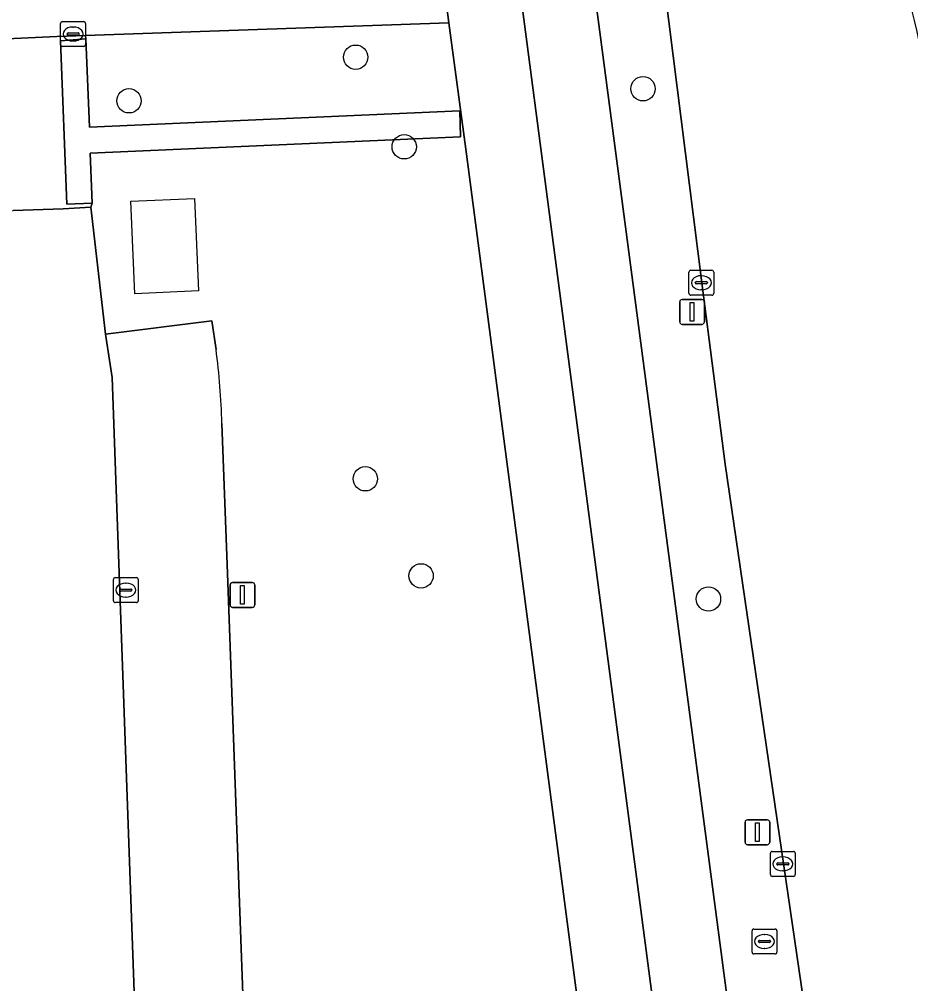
# Model space of a CAD drawing. Extents: x 160554 to 161248, y 385329 to 386506.
# Drawn here: x 161074.3 to 161110.11, y 386193.97 to 386232.72 of the extents above; entities that cross this region are included whole.
import ezdxf

# ---------------------------------------------------------------- set-up
doc = ezdxf.new("R2010")
doc.units = 0
for name, color, linetype in [('IMGEO_Berm_groen', 7, 'Continuous'), ('IMGEO_Boom', 7, 'Continuous'), ('IMGEO_Fietspad_gesloten', 7, 'Continuous'), ('IMGEO_Groenvoorziening', 7, 'Continuous'), ('IMGEO_Kolk', 7, 'Continuous'), ('IMGEO_Lichtmast', 7, 'Continuous'), ('IMGEO_Muur', 7, 'Continuous'), ('IMGEO_Pand_vergunning_verleend', 7, 'Continuous'), ('IMGEO_Parkeervlak_open', 7, 'Continuous'), ('IMGEO_Rijbaan_lokaal_open', 7, 'Continuous'), ('IMGEO_Rijbaan_regionaal_gesloten', 7, 'Continuous'), ('IMGEO_Rioolput', 7, 'Continuous'), ('IMGEO_Voetpad_open', 7, 'Continuous')]:
    doc.layers.add(name, color=color, linetype=linetype)

msp = doc.modelspace()

# ---------------------------------------------------------------- linework, layer by layer
at = {"layer": 'IMGEO_Berm_groen'}
for points in [[(161085.848, 386312.903), (161087.19, 386307.026), (161088.889, 386298.451), (161103.567, 386187.092), (161104.297, 386182.605)], [(161107.372, 386182.902), (161107.315, 386183.197), (161106.751, 386186.787), (161102.647, 386214.849), (161101.721, 386222.134), (161099.239, 386241.761), (161098.078, 386251.208)]]:
    msp.add_lwpolyline(points, dxfattribs=at)
msp.add_arc((161092.498, 386228.38), 18.275, 5.0363, 21.7377, dxfattribs=at)
at = {"layer": 'IMGEO_Boom'}
for centre in [(161087.809, 386231.196), (161099.35, 386229.928), (161078.704, 386229.443), (161089.76, 386227.595), (161088.199, 386214.257), (161090.439, 386210.358), (161101.982, 386209.429)]:
    msp.add_circle(centre, 0.489, dxfattribs=at)
at = {"layer": 'IMGEO_Fietspad_gesloten'}
for points in [[(161100.821, 386181.042), (161104.363, 386179.719), (161104.297, 386182.605), (161103.567, 386187.092), (161088.889, 386298.451), (161087.19, 386307.026), (161085.848, 386312.903)], [(161089.26, 386273.118), (161100.316, 386188.979), (161100.833, 386185.089)]]:
    msp.add_lwpolyline(points, dxfattribs=at)
at = {"layer": 'IMGEO_Groenvoorziening'}
for points in [[(161092.259, 386227.303), (161091.551, 386232.577), (161076.964, 386232.063), (161076.97, 386231.933), (161077.122, 386228.382), (161091.993, 386229.039), (161092.021, 386227.991), (161077.146, 386227.338), (161077.227, 386225.326), (161077.17, 386225.166), (161077.768, 386220.072), (161082.029, 386220.604), (161082.202, 386219.458)], [(161093.799, 386173.812), (161091.881, 386176.498), (161088.978, 386177.799), (161089.895, 386179.951), (161090.946, 386181.969), (161092.99, 386184.842), (161095.455, 386185.684), (161097.665, 386186.145), (161092.259, 386227.303)], [(161082.435, 386216.48), (161082.657, 386210.459), (161083.801, 386179.227), (161079.432, 386179.052), (161079.025, 386179.036), (161079.195, 386174.37), (161039.877, 386172.992), (161034.74, 386172.796), (161034.337, 386172.781), (161033.757, 386172.759), (161033.658, 386175.178), (161032.614, 386175.135), (161032.713, 386172.719), (161032.937, 386167.247)]]:
    msp.add_lwpolyline(points, dxfattribs=at)
msp.add_arc((161054.685, 386215.807), 27.758, 1.3894, 7.558, dxfattribs=at)
at = {"layer": 'IMGEO_Kolk'}
for p, q in [((161075.958, 386231.703), (161075.958, 386232.555)), ((161076.033, 386232.629), (161076.885, 386232.629)), ((161076.446, 386232.409), (161076.471, 386232.409)), ((161076.959, 386232.555), (161076.959, 386231.703)), ((161076.217, 386232.123), (161076.217, 386232.135)), ((161076.655, 386232.086), (161076.257, 386232.086)), ((161076.26, 386232.172), (161076.658, 386232.172)), ((161076.701, 386232.135), (161076.701, 386232.123)), ((161076.885, 386231.629), (161076.033, 386231.629)), ((161076.469, 386231.849), (161076.444, 386231.849)), ((161101.195, 386221.709), (161101.195, 386222.561)), ((161101.27, 386222.635), (161102.122, 386222.635)), ((161101.683, 386222.415), (161101.708, 386222.415)), ((161102.196, 386222.561), (161102.196, 386221.709)), ((161101.454, 386222.129), (161101.454, 386222.141)), ((161101.892, 386222.092), (161101.494, 386222.092)), ((161101.497, 386222.178), (161101.895, 386222.178)), ((161101.938, 386222.141), (161101.938, 386222.129)), ((161102.122, 386221.635), (161101.27, 386221.635)), ((161101.706, 386221.855), (161101.681, 386221.855)), ((161078.079, 386209.36), (161078.079, 386210.212)), ((161078.154, 386210.286), (161079.006, 386210.286)), ((161078.567, 386210.066), (161078.592, 386210.066)), ((161079.08, 386210.212), (161079.08, 386209.36)), ((161078.338, 386209.78), (161078.338, 386209.792)), ((161078.776, 386209.743), (161078.378, 386209.743)), ((161078.381, 386209.829), (161078.779, 386209.829)), ((161078.822, 386209.792), (161078.822, 386209.78)), ((161079.006, 386209.286), (161078.154, 386209.286)), ((161078.59, 386209.506), (161078.565, 386209.506)), ((161104.467, 386198.359), (161104.467, 386199.211)), ((161104.542, 386199.285), (161105.394, 386199.285)), ((161105.468, 386199.211), (161105.468, 386198.359)), ((161104.726, 386198.779), (161104.726, 386198.791)), ((161105.164, 386198.742), (161104.766, 386198.742)), ((161104.769, 386198.828), (161105.167, 386198.828)), ((161104.955, 386199.065), (161104.98, 386199.065)), ((161105.21, 386198.791), (161105.21, 386198.779)), ((161104.978, 386198.505), (161104.953, 386198.505)), ((161105.394, 386198.285), (161104.542, 386198.285))]:
    msp.add_line(p, q, dxfattribs=at)
for points in [[(161075.958, 386231.703), (161075.958, 386232.555)], [(161076.033, 386232.629), (161076.885, 386232.629)], [(161076.959, 386232.555), (161076.959, 386231.703)], [(161076.885, 386231.629), (161076.033, 386231.629)], [(161101.195, 386221.709), (161101.195, 386222.561)], [(161101.27, 386222.635), (161102.122, 386222.635)], [(161102.196, 386222.561), (161102.196, 386221.709)], [(161102.122, 386221.635), (161101.27, 386221.635)], [(161078.079, 386209.36), (161078.079, 386210.212)], [(161078.154, 386210.286), (161079.006, 386210.286)], [(161079.08, 386210.212), (161079.08, 386209.36)], [(161079.006, 386209.286), (161078.154, 386209.286)], [(161104.467, 386198.359), (161104.467, 386199.211)], [(161104.542, 386199.285), (161105.394, 386199.285)], [(161105.468, 386199.211), (161105.468, 386198.359)], [(161105.394, 386198.285), (161104.542, 386198.285)]]:
    msp.add_lwpolyline(points, dxfattribs=at)
for centre, radius, start, end in [((161076.035, 386232.553), 0.0765, 91.552, 178.448), ((161076.035, 386232.553), 0.0765, 91.552, 178.448), ((161076.883, 386232.553), 0.0765, 1.552, 88.448), ((161076.883, 386232.553), 0.0765, 1.552, 88.448), ((161076.257, 386232.132), 0.0403, 85.8775, 175.7526), ((161076.254, 386232.122), 0.0366, 178.938, 274.7102), ((161076.658, 386232.129), 0.043, 264.8664, 352.4533), ((161076.662, 386232.134), 0.0386, 1.7309, 96.639), ((161076.035, 386231.705), 0.0765, 181.552, 268.448), ((161076.035, 386231.705), 0.0765, 181.552, 268.448), ((161076.883, 386231.705), 0.0765, 271.552, 358.448), ((161076.883, 386231.705), 0.0765, 271.552, 358.448), ((161101.272, 386222.559), 0.0765, 91.552, 178.448), ((161101.272, 386222.559), 0.0765, 91.552, 178.448), ((161102.12, 386222.559), 0.0765, 1.552, 88.448), ((161102.12, 386222.559), 0.0765, 1.552, 88.448), ((161101.494, 386222.138), 0.0403, 85.8775, 175.7526), ((161101.491, 386222.128), 0.0366, 178.938, 274.7102), ((161101.895, 386222.135), 0.043, 264.8664, 352.4533), ((161101.899, 386222.14), 0.0386, 1.7309, 96.639), ((161101.272, 386221.711), 0.0765, 181.552, 268.448), ((161101.272, 386221.711), 0.0765, 181.552, 268.448), ((161102.12, 386221.711), 0.0765, 271.552, 358.448), ((161102.12, 386221.711), 0.0765, 271.552, 358.448), ((161078.156, 386210.21), 0.0765, 91.552, 178.448), ((161078.156, 386210.21), 0.0765, 91.552, 178.448), ((161079.004, 386210.21), 0.0765, 1.552, 88.448), ((161079.004, 386210.21), 0.0765, 1.552, 88.448), ((161078.378, 386209.789), 0.0403, 85.8775, 175.7526), ((161078.375, 386209.779), 0.0366, 178.938, 274.7102), ((161078.779, 386209.786), 0.043, 264.8664, 352.4533), ((161078.783, 386209.791), 0.0386, 1.7309, 96.639), ((161078.156, 386209.362), 0.0765, 181.552, 268.448), ((161078.156, 386209.362), 0.0765, 181.552, 268.448), ((161079.004, 386209.362), 0.0765, 271.552, 358.448), ((161079.004, 386209.362), 0.0765, 271.552, 358.448), ((161104.544, 386199.209), 0.0765, 91.552, 178.448), ((161104.544, 386199.209), 0.0765, 91.552, 178.448), ((161105.392, 386199.209), 0.0765, 1.552, 88.448), ((161105.392, 386199.209), 0.0765, 1.552, 88.448), ((161104.766, 386198.788), 0.0403, 85.8775, 175.7526), ((161104.763, 386198.778), 0.0366, 178.938, 274.7102), ((161105.167, 386198.785), 0.043, 264.8664, 352.4533), ((161105.171, 386198.79), 0.0386, 1.7309, 96.639), ((161104.544, 386198.361), 0.0765, 181.552, 268.448), ((161104.544, 386198.361), 0.0765, 181.552, 268.448), ((161105.392, 386198.361), 0.0765, 271.552, 358.448), ((161105.392, 386198.361), 0.0765, 271.552, 358.448)]:
    msp.add_arc(centre, radius, start, end, dxfattribs=at)
for centre, major_axis, ratio, start_param, end_param in [((161076.445, 386232.129), (-0.387, 0.002), 0.722429, 4.712389, 7.853982), ((161076.47, 386232.129), (-0.39, 0.002), 0.717154, 1.570796, 4.712389), ((161101.682, 386222.135), (-0.387, 0.002), 0.722429, 4.712389, 7.853982), ((161101.707, 386222.135), (-0.39, 0.002), 0.717154, 1.570796, 4.712389), ((161078.566, 386209.786), (-0.387, 0.002), 0.722429, 4.712389, 7.853982), ((161078.591, 386209.786), (-0.39, 0.002), 0.717154, 1.570796, 4.712389), ((161104.954, 386198.785), (-0.387, 0.002), 0.722429, 4.712389, 7.853982), ((161104.979, 386198.785), (-0.39, 0.002), 0.717154, 1.570796, 4.712389)]:
    msp.add_ellipse(centre, major_axis=major_axis, ratio=ratio, start_param=start_param, end_param=end_param, dxfattribs=at)
at = {"layer": 'IMGEO_Lichtmast'}
for p, q in [((161100.826, 386220.562), (161100.826, 386221.362)), ((161100.826, 386221.362), (161100.826, 386220.562)), ((161100.926, 386221.462), (161101.716, 386221.462)), ((161101.716, 386221.462), (161100.926, 386221.462)), ((161101.816, 386221.362), (161101.816, 386220.562)), ((161101.816, 386220.562), (161101.816, 386221.362)), ((161101.716, 386220.462), (161100.926, 386220.462)), ((161100.926, 386220.462), (161101.716, 386220.462)), ((161082.767, 386209.192), (161082.767, 386209.992)), ((161082.767, 386209.992), (161082.767, 386209.192)), ((161082.867, 386210.092), (161083.657, 386210.092)), ((161083.657, 386210.092), (161082.867, 386210.092)), ((161083.757, 386209.992), (161083.757, 386209.192)), ((161083.757, 386209.192), (161083.757, 386209.992)), ((161083.657, 386209.092), (161082.867, 386209.092)), ((161082.867, 386209.092), (161083.657, 386209.092)), ((161103.452, 386199.657), (161103.452, 386200.457)), ((161103.452, 386200.457), (161103.452, 386199.657)), ((161103.552, 386200.557), (161104.342, 386200.557)), ((161104.342, 386200.557), (161103.552, 386200.557)), ((161104.442, 386200.457), (161104.442, 386199.657)), ((161104.442, 386199.657), (161104.442, 386200.457)), ((161104.342, 386199.557), (161103.552, 386199.557)), ((161103.552, 386199.557), (161104.342, 386199.557))]:
    msp.add_line(p, q, dxfattribs=at)
for points in [[(161101.246, 386221.337), (161101.396, 386221.337), (161101.396, 386220.587), (161101.246, 386220.587), (161101.246, 386221.337)], [(161083.187, 386209.967), (161083.337, 386209.967), (161083.337, 386209.217), (161083.187, 386209.217), (161083.187, 386209.967)], [(161103.872, 386200.432), (161104.022, 386200.432), (161104.022, 386199.682), (161103.872, 386199.682), (161103.872, 386200.432)]]:
    msp.add_lwpolyline(points, dxfattribs=at)
for centre, start, end in [((161100.926, 386221.362), 90, 180), ((161100.926, 386221.362), 90, 180), ((161101.716, 386221.362), 0, 90), ((161101.716, 386221.362), 360, 90), ((161100.926, 386220.562), 180, 270), ((161100.926, 386220.562), 180, 270), ((161101.716, 386220.562), 270, 0), ((161101.716, 386220.562), 270, 0), ((161082.867, 386209.992), 90, 180), ((161082.867, 386209.992), 90, 180), ((161083.657, 386209.992), 0, 90), ((161083.657, 386209.992), 360, 90), ((161082.867, 386209.192), 180, 270), ((161082.867, 386209.192), 180, 270), ((161083.657, 386209.192), 270, 0), ((161083.657, 386209.192), 270, 0), ((161103.552, 386200.457), 90, 180), ((161103.552, 386200.457), 90, 180), ((161104.342, 386200.457), 0, 90), ((161104.342, 386200.457), 360, 90), ((161103.552, 386199.657), 180, 270), ((161103.552, 386199.657), 180, 270), ((161104.342, 386199.657), 270, 0), ((161104.342, 386199.657), 270, 0)]:
    msp.add_arc(centre, 0.1, start, end, dxfattribs=at)
at = {"layer": 'IMGEO_Muur'}
msp.add_lwpolyline([(161091.993, 386229.039), (161077.122, 386228.382), (161076.97, 386231.933), (161075.957, 386231.859), (161076.211, 386225.287), (161077.227, 386225.326), (161077.146, 386227.338), (161092.021, 386227.991)], close=True, dxfattribs=at)
at = {"layer": 'IMGEO_Pand_vergunning_verleend'}
msp.add_lwpolyline([(161078.786, 386225.406), (161081.335, 386225.516), (161081.496, 386221.803), (161078.946, 386221.692)], close=True, dxfattribs=at)
at = {"layer": 'IMGEO_Parkeervlak_open'}
for points in [[(161082.202, 386219.458), (161082.029, 386220.604), (161077.768, 386220.072), (161078.026, 386218.331), (161079.432, 386179.052), (161083.801, 386179.227), (161082.657, 386210.459)], [(161082.657, 386210.459), (161082.435, 386216.48)]]:
    msp.add_lwpolyline(points, dxfattribs=at)
msp.add_arc((161054.685, 386215.807), 27.758, 1.3894, 7.558, dxfattribs=at)
at = {"layer": 'IMGEO_Rijbaan_lokaal_open'}
msp.add_lwpolyline([(161034.582, 386177.447), (161079.025, 386179.036), (161079.432, 386179.052), (161078.026, 386218.331), (161077.768, 386220.072), (161077.17, 386225.166), (161076.061, 386225.107), (161074.048, 386225.042)], dxfattribs=at)
at = {"layer": 'IMGEO_Rijbaan_regionaal_gesloten'}
msp.add_lwpolyline([(161098.042, 386252.048), (161098.078, 386251.208), (161099.239, 386241.761), (161101.721, 386222.134), (161102.647, 386214.849), (161106.751, 386186.787), (161107.315, 386183.197), (161107.372, 386182.902), (161107.666, 386180.122)], dxfattribs=at)
msp.add_arc((161092.498, 386228.38), 18.275, 5.0363, 21.7377, dxfattribs=at)
at = {"layer": 'IMGEO_Rioolput'}
for p, q in [((161103.733, 386195.244), (161103.733, 386196.096)), ((161103.808, 386196.17), (161104.66, 386196.17)), ((161104.734, 386196.096), (161104.734, 386195.244)), ((161103.992, 386195.664), (161103.992, 386195.676)), ((161104.43, 386195.627), (161104.032, 386195.627)), ((161104.035, 386195.713), (161104.433, 386195.713)), ((161104.221, 386195.95), (161104.246, 386195.95)), ((161104.476, 386195.676), (161104.476, 386195.664)), ((161104.244, 386195.39), (161104.219, 386195.39)), ((161104.66, 386195.17), (161103.808, 386195.17))]:
    msp.add_line(p, q, dxfattribs=at)
for points in [[(161103.733, 386195.244), (161103.733, 386196.096)], [(161103.808, 386196.17), (161104.66, 386196.17)], [(161104.734, 386196.096), (161104.734, 386195.244)], [(161104.66, 386195.17), (161103.808, 386195.17)]]:
    msp.add_lwpolyline(points, dxfattribs=at)
for centre, radius, start, end in [((161103.81, 386196.094), 0.0765, 91.552, 178.448), ((161103.81, 386196.094), 0.0765, 91.552, 178.448), ((161104.658, 386196.094), 0.0765, 1.552, 88.448), ((161104.658, 386196.094), 0.0765, 1.552, 88.448), ((161104.032, 386195.673), 0.0403, 85.8775, 175.7526), ((161104.029, 386195.663), 0.0366, 178.938, 274.7102), ((161104.433, 386195.67), 0.043, 264.8664, 352.4533), ((161104.437, 386195.675), 0.0386, 1.7309, 96.639), ((161103.81, 386195.246), 0.0765, 181.552, 268.448), ((161103.81, 386195.246), 0.0765, 181.552, 268.448), ((161104.658, 386195.246), 0.0765, 271.552, 358.448), ((161104.658, 386195.246), 0.0765, 271.552, 358.448)]:
    msp.add_arc(centre, radius, start, end, dxfattribs=at)
for centre, major_axis, ratio, start_param, end_param in [((161104.22, 386195.67), (-0.387, 0.002), 0.722429, 4.712389, 7.853982), ((161104.245, 386195.67), (-0.39, 0.002), 0.717154, 1.570796, 4.712389)]:
    msp.add_ellipse(centre, major_axis=major_axis, ratio=ratio, start_param=start_param, end_param=end_param, dxfattribs=at)
at = {"layer": 'IMGEO_Voetpad_open'}
for points in [[(161100.833, 386185.089), (161100.316, 386188.979), (161089.26, 386273.118), (161086.241, 386295.246), (161086.079, 386296.166), (161084.286, 386305.882), (161083.729, 386308.669), (161083.216, 386310.933), (161081.816, 386315.743), (161080.881, 386318.658), (161079.887, 386321.461), (161078.711, 386324.52), (161077.526, 386327.456), (161070.293, 386345.132), (161062.895, 386363.243), (161062.156, 386365.13), (161061.489, 386367.043), (161055.778, 386384.113), (161055.496, 386385.09), (161054.016, 386391.936), (161053.244, 386395.895), (161051.479, 386405.774), (161048.936, 386422.601)], [(161081.753, 386305.805), (161083.386, 386294.096), (161084.554, 386285.892), (161089.261, 386250.038), (161089.929, 386245.048), (161090.225, 386242.834), (161090.33, 386242.022), (161091.167, 386235.549), (161091.551, 386232.577), (161092.259, 386227.303), (161097.665, 386186.145), (161097.833, 386184.867)]]:
    msp.add_lwpolyline(points, dxfattribs=at)
for points in [[(161091.167, 386235.549), (161006.887, 386232.512), (161006.992, 386229.56), (161008.412, 386229.601), (161009.432, 386229.63), (161011.334, 386229.705), (161012.358, 386229.742), (161072.616, 386231.895), (161073.799, 386231.937), (161075.801, 386232.022), (161076.964, 386232.063), (161091.551, 386232.577)], [(161075.957, 386231.859), (161076.97, 386231.933), (161076.964, 386232.063), (161075.801, 386232.022), (161073.799, 386231.937), (161072.616, 386231.895), (161072.622, 386231.747), (161073.648, 386231.782), (161073.912, 386225.208), (161072.893, 386225.173), (161072.901, 386224.991), (161074.048, 386225.042), (161076.061, 386225.107), (161077.17, 386225.166), (161077.227, 386225.326), (161076.211, 386225.287)]]:
    msp.add_lwpolyline(points, close=True, dxfattribs=at)

doc.saveas('drawing.dxf')
